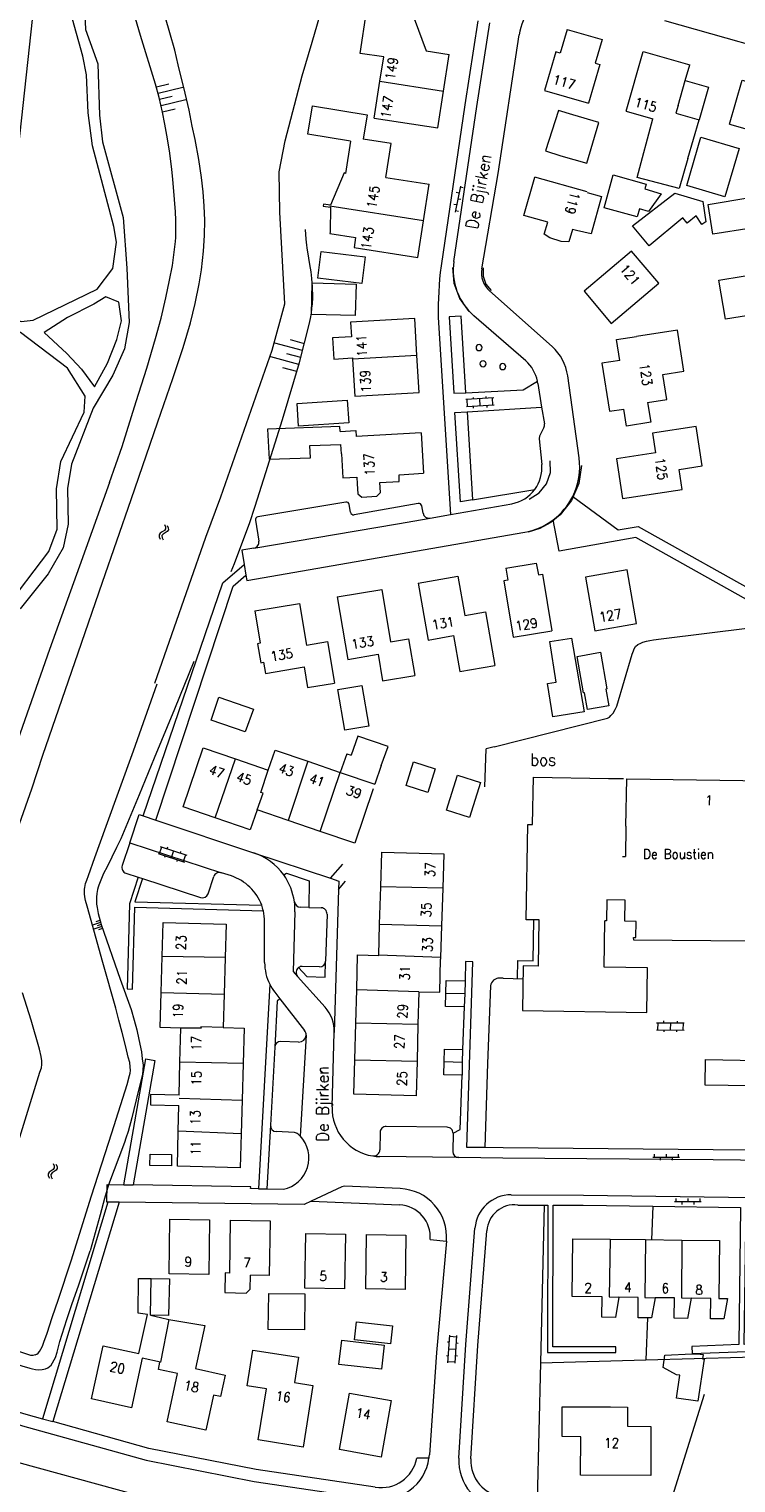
# Model space of a CAD drawing. Header units: metres. Extents: x 189705 to 199106, y 581686 to 588448.
# Tile 475 of 555: x 197779 to 197896, y 585615 to 585856. Entities that reach past the tile are written whole.
import ezdxf

# ---------------------------------------------------------------- set-up
doc = ezdxf.new("R2010")
doc.units = ezdxf.units.M
doc.layers.add('B-WA-OG-GBKN-G', color=7, linetype='Continuous', lineweight=18)
doc.styles.add('Style-STANDARD', font='STANDARD.shx')

msp = doc.modelspace()

# ---------------------------------------------------------------- linework, layer by layer
at = {"layer": 'B-WA-OG-GBKN-G'}
for p, q in [((197799.655, 585846.424), (197801.718, 585846.923)), ((197799.904, 585845.393), (197804.03, 585846.39)), ((197800.153, 585844.361), (197802.216, 585844.859)), ((197800.402, 585843.329), (197804.529, 585844.326)), ((197800.651, 585842.298), (197802.715, 585842.796)), ((197850.001, 585829.98), (197849.139, 585825.665)), ((197849.766, 585828.803), (197849.275, 585828.901)), ((197850.06, 585827.725), (197849.57, 585827.823)), ((197850.452, 585829.686), (197849.962, 585829.784)), ((197849.374, 585826.842), (197848.884, 585826.94)), ((197849.668, 585825.763), (197849.178, 585825.861)), ((197823.858, 585802.693), (197819.239, 585803.96)), ((197824.175, 585803.847), (197821.865, 585804.481)), ((197823.224, 585800.383), (197818.606, 585801.65)), ((197823.541, 585801.538), (197821.232, 585802.172)), ((197822.907, 585799.229), (197820.598, 585799.862)), ((197855.505, 585794.858), (197850.913, 585794.578)), ((197851.186, 585793.392), (197851.113, 585794.59)), ((197852.161, 585794.654), (197852.143, 585794.954)), ((197853.282, 585793.52), (197853.209, 585794.718)), ((197854.255, 585794.782), (197854.237, 585795.082)), ((197855.378, 585793.648), (197855.305, 585794.846)), ((197855.578, 585793.661), (197850.986, 585793.38)), ((197852.153, 585793.151), (197852.134, 585793.45)), ((197854.446, 585793.291), (197854.428, 585793.59)), ((197800.262, 585772.435), (197800.069, 585772.168)), ((197800.605, 585772.656), (197800.262, 585772.435)), ((197800.949, 585772.888), (197800.605, 585772.656)), ((197801.081, 585772.515), (197800.74, 585772.291)), ((197801.137, 585773.154), (197800.949, 585772.888)), ((197800.959, 585773.855), (197801.123, 585773.482)), ((197801.422, 585772.738), (197801.081, 585772.515)), ((197801.123, 585773.482), (197801.137, 585773.154)), ((197801.618, 585773.014), (197801.422, 585772.738)), ((197801.435, 585773.712), (197801.601, 585773.34)), ((197801.601, 585773.34), (197801.618, 585773.014)), ((197800.069, 585772.168), (197800.084, 585771.831)), ((197800.084, 585771.831), (197800.25, 585771.457)), ((197800.74, 585772.291), (197800.547, 585772.025)), ((197800.547, 585772.025), (197800.56, 585771.689)), ((197800.56, 585771.689), (197800.726, 585771.315)), ((197800.468, 585720.409), (197800.093, 585719.269)), ((197800.278, 585720.472), (197804.648, 585719.036)), ((197801.466, 585720.397), (197801.372, 585720.112)), ((197802.463, 585719.754), (197802.088, 585718.614)), ((197803.649, 585719.68), (197803.555, 585719.395)), ((197799.903, 585719.332), (197804.274, 585717.896)), ((197801.093, 585718.941), (197800.999, 585718.656)), ((197803.086, 585718.286), (197802.992, 585718.001)), ((197804.458, 585719.099), (197804.084, 585717.959)), ((197790.389, 585707.904), (197789.047, 585707.472)), ((197790.281, 585708.239), (197789.61, 585708.023)), ((197790.497, 585707.568), (197789.826, 585707.352)), ((197790.605, 585707.232), (197789.263, 585706.801)), ((197790.713, 585706.897), (197790.042, 585706.681)), ((197882.472, 585691.288), (197887.071, 585691.238)), ((197882.672, 585691.286), (197882.659, 585690.086)), ((197883.627, 585691.576), (197883.624, 585691.276)), ((197884.772, 585691.263), (197884.758, 585690.063)), ((197885.925, 585691.55), (197885.922, 585691.25)), ((197886.871, 585691.24), (197886.858, 585690.04)), ((197882.459, 585690.088), (197887.058, 585690.038)), ((197883.71, 585690.075), (197883.707, 585689.775)), ((197885.808, 585690.052), (197885.805, 585689.752)), ((197881.873, 585669.001), (197886.273, 585669.001)), ((197882.073, 585669.501), (197882.073, 585669.001)), ((197883.073, 585669.001), (197883.073, 585668.501)), ((197884.073, 585669.501), (197884.073, 585669.001)), ((197885.073, 585669.001), (197885.073, 585668.501)), ((197886.073, 585669.501), (197886.073, 585669.001)), ((197781.867, 585666.495), (197781.685, 585666.22)), ((197782.201, 585666.73), (197781.867, 585666.495)), ((197782.35, 585666.371), (197782.168, 585666.097)), ((197782.535, 585666.975), (197782.201, 585666.73)), ((197782.682, 585666.609), (197782.35, 585666.371)), ((197782.506, 585667.942), (197782.685, 585667.576)), ((197782.713, 585667.249), (197782.535, 585666.975)), ((197783.014, 585666.845), (197782.682, 585666.609)), ((197782.685, 585667.576), (197782.713, 585667.249)), ((197782.987, 585667.819), (197783.169, 585667.454)), ((197783.199, 585667.128), (197783.014, 585666.845)), ((197783.169, 585667.454), (197783.199, 585667.128)), ((197781.685, 585666.22), (197781.714, 585665.884)), ((197781.714, 585665.884), (197781.895, 585665.518)), ((197782.168, 585666.097), (197782.196, 585665.761)), ((197782.196, 585665.761), (197782.377, 585665.395)), ((197885.479, 585661.661), (197889.879, 585661.661)), ((197885.679, 585662.161), (197885.679, 585661.661)), ((197886.679, 585661.661), (197886.679, 585661.161)), ((197887.679, 585662.161), (197887.679, 585661.661)), ((197888.679, 585661.661), (197888.679, 585661.161)), ((197889.679, 585662.161), (197889.679, 585661.661)), ((197847.851, 585638.383), (197848.151, 585638.364)), ((197847.934, 585634.921), (197848.223, 585639.512)), ((197848.211, 585639.312), (197849.408, 585639.237)), ((197849.131, 585634.846), (197849.421, 585639.436)), ((197849.342, 585638.189), (197849.642, 585638.17)), ((197847.707, 585636.09), (197848.006, 585636.071)), ((197847.946, 585635.121), (197849.144, 585635.045)), ((197848.078, 585637.217), (197849.276, 585637.141)), ((197849.21, 585636.095), (197849.509, 585636.076))]:
    msp.add_line(p, q, dxfattribs=at)
at = {"layer": 'B-WA-OG-GBKN-G', "flags": 128}
for points in [[(197769.039, 585809.929), (197777.249, 585807.534), (197779.234, 585807.725), (197789.808, 585812.895), (197792.431, 585816.29), (197793.005, 585820.691), (197792.561, 585823.294), (197789.028, 585836.625), (197788.308, 585842.13), (197788.034, 585848.433), (197787.439, 585851.536), (197785.709, 585857.635), (197786.056, 585861.747), (197788.462, 585867.044), (197789.785, 585874.215), (197789.118, 585885.786), (197790.687, 585894.33)], [(197782.725, 585891.727), (197776.472, 585833.664)], [(197799.38, 585747.55), (197807.81, 585771.76), (197810.32, 585778.45), (197818.81, 585802.78), (197820.9, 585810.48), (197820.1, 585825.65), (197819.96, 585832.34), (197820.96, 585837.5), (197823.76, 585848.25), (197825.45, 585853.81), (197827.7, 585861.7), (197831.46, 585876.16), (197823.79, 585879.74)], [(197787.712, 585859.776), (197787.875, 585855.92), (197789.937, 585850.244), (197790.188, 585841.735), (197790.711, 585837.309), (197794.099, 585824.746), (197794.758, 585816.34), (197795.135, 585807.337), (197794.321, 585802.982), (197792.433, 585798.634), (197789.155, 585793.131), (197785.542, 585783.873), (197784.91, 585779.86), (197785.039, 585773.947), (197784.194, 585769.999), (197781.678, 585765.686), (197777.087, 585759.885)], [(197791.85, 585780.823), (197793.956, 585786.819), (197796.291, 585794.289), (197798.042, 585799.803), (197799.463, 585804.681), (197800.401, 585808.061), (197801.188, 585811.44), (197801.797, 585814.387), (197802.278, 585816.826), (197802.811, 585820.79), (197802.836, 585821.425), (197802.835, 585824.347), (197802.783, 585825.719), (197802.63, 585827.777), (197802.375, 585831.131), (197802.197, 585832.706), (197801.866, 585835.425), (197801.484, 585837.813), (197801.026, 585840.226), (197800.619, 585842.234), (197800.084, 585844.673), (197799.499, 585846.858), (197797.007, 585854.937), (197795.913, 585858.697)], [(197806.725, 585813.753), (197807.105, 585816.09), (197807.434, 585819.19), (197807.586, 585821.756), (197807.661, 585824.322), (197807.559, 585826.66), (197807.38, 585828.997), (197807.075, 585831.411), (197806.642, 585834.358), (197806.056, 585837.686), (197805.573, 585839.922), (197805.039, 585842.564), (197804.377, 585845.385), (197803.258, 585850.059), (197802.673, 585852.524), (197801.859, 585855.395), (197801.147, 585857.885)], [(197837.282, 585851.418), (197833.365, 585851.974), (197834.444, 585858.929), (197842.307, 585857.781), (197844.328, 585852.377)], [(197852.888, 585857.35), (197850.737, 585843.444), (197846.781, 585816.736)], [(197848.912, 585817.476), (197852.715, 585843.145), (197854.864, 585857.044)], [(197883.82, 585857.442), (197908.84, 585850.356)], [(197853.533, 585816.258), (197856.226, 585832.042), (197859.734, 585855.067)], [(197867.654, 585855.924), (197866.532, 585852.005), (197865.783, 585852.219), (197863.947, 585845.803), (197871.218, 585843.722)], [(197867.654, 585855.924), (197873.453, 585854.253), (197872.336, 585850.344), (197873.075, 585850.138), (197871.218, 585843.722)], [(197844.328, 585852.377), (197848.133, 585851.788)], [(197877.464, 585842.377), (197880.289, 585852.276), (197887.986, 585850.068)], [(197836.652, 585847.346), (197837.282, 585851.418)], [(197847.191, 585845.69), (197848.133, 585851.788)], [(197887.242, 585847.483), (197887.986, 585850.068)], [(197835.709, 585841.258), (197836.652, 585847.346)], [(197836.652, 585847.346), (197847.191, 585845.69)], [(197886.051, 585843.347), (197887.242, 585847.483)], [(197887.242, 585847.483), (197891.095, 585846.374), (197889.52, 585840.948)], [(197894.578, 585840.257), (197896.672, 585847.554), (197906.755, 585844.674)], [(197835.709, 585841.258), (197846.253, 585839.618), (197847.191, 585845.69)], [(197831.764, 585837.397), (197824.692, 585838.558), (197825.465, 585843.268), (197834.528, 585841.781), (197833.871, 585837.775)], [(197868.591, 585841.763), (197866.215, 585842.51), (197864.113, 585835.835), (197866.617, 585835.016)], [(197877.464, 585842.377), (197881.878, 585841.106)], [(197886.051, 585843.347), (197885.679, 585842.054), (197889.52, 585840.948)], [(197894.578, 585840.257), (197904.673, 585837.377), (197906.755, 585844.674)], [(197872.91, 585840.5), (197868.591, 585841.763)], [(197870.946, 585833.75), (197872.91, 585840.5)], [(197887.68, 585834.559), (197886.242, 585829.583), (197879.286, 585831.415), (197881.878, 585841.106)], [(197887.68, 585834.559), (197889.52, 585840.948)], [(197837.663, 585831.411), (197838.537, 585837.052), (197833.871, 585837.775)], [(197893.776, 585828.213), (197887.494, 585830.079), (197889.799, 585838.107), (197896.153, 585836.218), (197893.776, 585828.213)], [(197831.764, 585837.397), (197830.94, 585832.076), (197830.75, 585832.156), (197828.453, 585826.794), (197827.316, 585826.97), (197827.269, 585826.664), (197828.455, 585826.48), (197828.428, 585822.386), (197828.386, 585822.109), (197832.635, 585821.452), (197832.375, 585819.772)], [(197866.617, 585835.016), (197870.946, 585833.75)], [(197837.663, 585831.411), (197844.832, 585830.301)], [(197843.875, 585824.204), (197844.832, 585830.301)], [(197864.476, 585823.966), (197860.509, 585825.098), (197862.323, 585831.479)], [(197871.017, 585828.996), (197862.323, 585831.479)], [(197879.637, 585826.209), (197879.266, 585824.862), (197873.809, 585826.366), (197875.324, 585831.864), (197880.763, 585830.294), (197880.553, 585829.532)], [(197870.99, 585828.9), (197873.385, 585828.22), (197871.629, 585822.033), (197869.196, 585822.62)], [(197881.28, 585820.056), (197878.497, 585823.387), (197885.517, 585828.807), (197890.149, 585827.428), (197890.644, 585824.063), (197889.973, 585823.626), (197889.032, 585825.068), (197887.544, 585823.825), (197886.823, 585824.687), (197881.28, 585820.056)], [(197880.553, 585829.532), (197883.246, 585828.697), (197881.163, 585825.745), (197879.637, 585826.209)], [(197901.556, 585821.555), (197898.483, 585821.048), (197898.158, 585823.023), (197891.826, 585821.979), (197891.007, 585826.947), (197897.931, 585828.089), (197898.443, 585824.984), (197899.852, 585825.217), (197899.794, 585825.579), (197900.85, 585825.715)], [(197843.875, 585824.204), (197828.38, 585826.625)], [(197832.375, 585819.772), (197842.923, 585818.134), (197843.875, 585824.204)], [(197868.581, 585822.795), (197867.955, 585820.755), (197866.705, 585820.798), (197864.778, 585821.412), (197863.875, 585822.007), (197864.476, 585823.966)], [(197812.02, 585766.073), (197812.583, 585767.436), (197814.106, 585771.552), (197815.045, 585774.042), (197815.984, 585776.913), (197817.786, 585782.477), (197820.501, 585791.269), (197823.343, 585800.746), (197824.916, 585807.047), (197825.144, 585808.013), (197825.297, 585808.928), (197825.398, 585809.715), (197825.474, 585810.376), (197825.524, 585811.545), (197825.473, 585813.247), (197825.396, 585814.644), (197825.269, 585815.737), (197825.065, 585816.956), (197824.862, 585818.023), (197824.607, 585819.726), (197824.531, 585820.183), (197824.429, 585821.199), (197824.352, 585822.8)], [(197869.196, 585822.62), (197868.581, 585822.795)], [(197833.664, 585813.808), (197826.398, 585814.708), (197826.948, 585819.156), (197834.214, 585818.256), (197833.664, 585813.808)], [(197882.861, 585813.859), (197878.357, 585819.207), (197870.488, 585812.579)], [(197851.438, 585809.188), (197849.885, 585811.339), (197848.962, 585813.825), (197848.734, 585816.468)], [(197853.74, 585816.44), (197853.751, 585815.052), (197854.207, 585813.742), (197855.061, 585812.648)], [(197774.597, 585717.505), (197778.987, 585730.057), (197780.84, 585735.621), (197786.677, 585752.62), (197790.687, 585764.308), (197795.432, 585778.028), (197799.848, 585790.885), (197802.361, 585798.101), (197804.087, 585803.208), (197805.254, 585807.324), (197806.04, 585810.5), (197806.725, 585813.753)], [(197832.56, 585808.509), (197825.297, 585808.707), (197825.439, 585813.918), (197832.702, 585813.72), (197832.56, 585808.509)], [(197870.488, 585812.579), (197874.989, 585807.221), (197882.861, 585813.859)], [(197903.585, 585809.43), (197901.191, 585809.099), (197893.881, 585807.901), (197892.824, 585814.351), (197900.841, 585815.716), (197901.326, 585812.757), (197902.995, 585813.031)], [(197793.386, 585810.716), (197791.261, 585811.64), (197789.259, 585810.377), (197784.906, 585808.179), (197781.052, 585805.701), (197784.816, 585802.237), (197787.212, 585799.642), (197789.39, 585796.713), (197791.514, 585800.612), (197793.086, 585804.546), (197793.871, 585807.646), (197793.386, 585810.716)], [(197865.166, 585803.386), (197854.817, 585812.597)], [(197759.671, 585723.839), (197763.085, 585727.092), (197766.699, 585730.963), (197769.415, 585737.281), (197769.599, 585742.164), (197770.401, 585748.345), (197772.117, 585753.294), (197774.384, 585759.588), (197781.835, 585769.402), (197783.215, 585773.123), (197783.086, 585779.779), (197783.781, 585784.334), (197787.681, 585792.507), (197787.842, 585795.141), (197784.881, 585799.809), (197777.107, 585805.71), (197771.816, 585807.727), (197768.334, 585809.063)], [(197842.444, 585808.048), (197831.78, 585807.426), (197831.923, 585804.98)], [(197842.793, 585801.913), (197842.444, 585808.048)], [(197846.309, 585808.175), (197848.326, 585775.52)], [(197850.903, 585795.722), (197850.119, 585808.41), (197848.106, 585808.286), (197848.888, 585795.622), (197850.903, 585795.722)], [(197860.81, 585800.995), (197852.233, 585808.474)], [(197831.923, 585804.98), (197828.818, 585804.799), (197829.022, 585801.295), (197832.127, 585801.476)], [(197876.384, 585801.078), (197875.848, 585804.549), (197879.135, 585805.057)], [(197881.009, 585794.108), (197884.163, 585794.595), (197883.524, 585798.729), (197886.995, 585799.265), (197885.938, 585806.108), (197879.135, 585805.057)], [(197832.127, 585801.476), (197832.139, 585801.278)], [(197842.793, 585801.913), (197832.139, 585801.278)], [(197832.498, 585795.123), (197843.144, 585795.748), (197842.793, 585801.913)], [(197832.139, 585801.278), (197832.498, 585795.123)], [(197876.384, 585801.078), (197873.421, 585800.621)], [(197873.421, 585800.621), (197874.672, 585792.641), (197877.059, 585793.002)], [(197850.903, 585795.722), (197860.396, 585796.192), (197862.753, 585797.635)], [(197862.819, 585797.226), (197863.447, 585793.324)], [(197869.65, 585784.948), (197867.772, 585798.508)], [(197823.19, 585790.187), (197822.943, 585793.934), (197831.235, 585794.48), (197831.482, 585790.733), (197823.19, 585790.187)], [(197881.009, 585794.108), (197881.516, 585790.811), (197877.491, 585790.191), (197877.059, 585793.002)], [(197852.001, 585777.949), (197850, 585777.611), (197849.084, 585792.437), (197851.098, 585792.561)], [(197851.098, 585792.561), (197863.447, 585793.324)], [(197851.098, 585792.561), (197852.001, 585777.949)], [(197863.447, 585793.324), (197863.895, 585790.538)], [(197830.067, 585789.283), (197830.011, 585790.11), (197818.056, 585789.666), (197818.287, 585784.708), (197825.151, 585784.94), (197825.055, 585786.966), (197830.189, 585787.155)], [(197830.067, 585789.283), (197832.672, 585789.433), (197832.729, 585788.449)], [(197863.805, 585789.938), (197863.157, 585788.621)], [(197886.716, 585779.66), (197886.209, 585783.017), (197890.032, 585783.594), (197889.046, 585790.121), (197881.817, 585789.029), (197882.311, 585785.756), (197875.835, 585784.778)], [(197830.279, 585785.592), (197830.189, 585787.155)], [(197843.487, 585789.045), (197832.729, 585788.449)], [(197843.487, 585789.045), (197843.9, 585782.37)], [(197863.059, 585788.087), (197863.459, 585783.794)], [(197830.279, 585785.592), (197830.509, 585781.596), (197832.817, 585781.729), (197832.88, 585780.63)], [(197875.835, 585784.778), (197876.831, 585778.165), (197886.716, 585779.66)], [(197836.633, 585780.838), (197839.852, 585781.016), (197839.82, 585782.13), (197843.9, 585782.37)], [(197861.386, 585778.089), (197863.048, 585779.103), (197864.264, 585780.623), (197864.889, 585782.468), (197864.846, 585784.414)], [(197870.032, 585783.68), (197869.593, 585780.671), (197868.393, 585777.877), (197866.513, 585775.487)], [(197791.85, 585780.823), (197786.901, 585766.975), (197781.901, 585753.178), (197777.079, 585739.28), (197772.181, 585725.025)], [(197832.88, 585780.63), (197832.974, 585778.984), (197833.638, 585778.401), (197836.144, 585778.545), (197836.727, 585779.2), (197836.633, 585780.838)], [(197852.001, 585777.949), (197862.328, 585779.695)], [(197830.999, 585777.596), (197816.442, 585775.146)], [(197843.009, 585777.371), (197832.372, 585775.486)], [(197848.326, 585775.52), (197858.485, 585777.321)], [(197868.601, 585778.537), (197876.104, 585772.988), (197879.457, 585773.545), (197901.374, 585761.288), (197927.585, 585766.134)], [(197815.793, 585769.967), (197839.547, 585773.964), (197844.966, 585774.925)], [(197831.792, 585775.895), (197831.575, 585777.186)], [(197843.806, 585775.735), (197843.588, 585776.966)], [(197844.966, 585774.925), (197848.326, 585775.52)], [(197866.513, 585775.487), (197864.944, 585774.184), (197863.152, 585773.209), (197861.205, 585772.6)], [(197814.458, 585765.456), (197814.604, 585764.585), (197860.641, 585772.602)], [(197816.032, 585774.57), (197816.613, 585771.119)], [(197926.848, 585760.341), (197926.217, 585764.045), (197901.041, 585759.386), (197879.043, 585771.695), (197866.328, 585769.479), (197865.344, 585774.631)], [(197815.793, 585769.967), (197813.756, 585769.624), (197814.16, 585767.223)], [(197797.442, 585725.56), (197810.622, 585764.196), (197814.16, 585767.223)], [(197799.538, 585724.863), (197812.365, 585763.665), (197814.458, 585765.456)], [(197814.16, 585767.223), (197814.458, 585765.456)], [(197842.995, 585764.131), (197849.573, 585765.299), (197850.703, 585758.8), (197854.152, 585759.387), (197855.682, 585750.527)], [(197857.536, 585766.629), (197857.866, 585764.657), (197857.176, 585764.541), (197858.742, 585755.173), (197865.152, 585756.245)], [(197857.536, 585766.629), (197862.563, 585767.489), (197862.902, 585765.516), (197863.588, 585765.613), (197865.152, 585756.245)], [(197877.634, 585766.342), (197870.717, 585765.119), (197872.266, 585756.23)], [(197872.266, 585756.23), (197879.186, 585757.435), (197877.634, 585766.342)], [(197829.573, 585761.859), (197836.956, 585763.121), (197838.427, 585754.448), (197841.381, 585754.936), (197842.426, 585748.838)], [(197842.995, 585764.131), (197844.645, 585754.717), (197848.836, 585755.451), (197849.878, 585749.509), (197855.682, 585750.527)], [(197815.94, 585759.559), (197823.332, 585760.803), (197824.497, 585753.893), (197827.949, 585754.476), (197829.109, 585747.578)], [(197829.573, 585761.859), (197831.325, 585751.52), (197836.352, 585752.371), (197837.104, 585747.936), (197842.426, 585748.838)], [(197855.602, 585737.003), (197874.348, 585741.782), (197874.678, 585741.96), (197874.932, 585742.214), (197875.287, 585742.62), (197875.643, 585743.179), (197875.897, 585743.764), (197878.46, 585752.377), (197878.688, 585752.936), (197878.789, 585753.267), (197879.018, 585753.622), (197879.399, 585753.978), (197879.856, 585754.207), (197880.237, 585754.359), (197880.821, 585754.512), (197881.38, 585754.639), (197881.99, 585754.741), (197883.26, 585754.893), (197926.848, 585760.341)], [(197815.94, 585759.559), (197816.848, 585754.186), (197816.404, 585754.111), (197816.938, 585750.956), (197817.381, 585751.031), (197817.691, 585749.197), (197824.089, 585750.279), (197824.673, 585746.828), (197829.109, 585747.578)], [(197865.304, 585741.997), (197864.425, 585747.503), (197865.872, 585747.734), (197864.795, 585754.482), (197868.391, 585755.056), (197870.497, 585742.825), (197865.304, 585741.997)], [(197805.829, 585751.165), (197802.608, 585743.246), (197799.257, 585735.141), (197796.77, 585729.068), (197795.12, 585725.079), (197793.724, 585721.776), (197793.039, 585720.302), (197791.465, 585717.126), (197790.881, 585716.034), (197790.652, 585715.449), (197790.299, 585714.645), (197790.094, 585714.077), (197789.992, 585713.772), (197789.865, 585713.366), (197789.739, 585712.73), (197789.713, 585712.095), (197789.714, 585711.663), (197789.714, 585710.952), (197789.816, 585710.393), (197789.968, 585709.402), (197790.502, 585707.547), (197793.656, 585698.477), (197795.435, 585693.472), (197795.97, 585691.694), (197796.377, 585690.093), (197796.733, 585688.493), (197797.14, 585686.435), (197797.293, 585685.291), (197797.445, 585684.224), (197797.395, 585683.487), (197797.319, 585682.674), (197796.609, 585679.854), (197795.543, 585675.535), (197794.96, 585673.223), (197794.579, 585672.155), (197794.325, 585671.419), (197791.686, 585664.406), (197791.026, 585662.119), (197790.29, 585659.451), (197788.641, 585653.48)], [(197870.569, 585745.983), (197870.382, 585745.951), (197869.323, 585752.01), (197873.191, 585752.685), (197874.249, 585746.626), (197874.085, 585746.597), (197874.567, 585743.836), (197871.051, 585743.222), (197870.569, 585745.983)], [(197779.527, 585636.202), (197779.806, 585636.354), (197780.035, 585636.507), (197780.241, 585636.787), (197780.477, 585637.163), (197780.771, 585637.65), (197780.999, 585638.311), (197781.532, 585639.81), (197782.37, 585642.427), (197783.41, 585645.451), (197785.517, 585651.828), (197788.892, 585662.576), (197792.242, 585673.019), (197794.779, 585681.023), (197795.185, 585682.547), (197795.261, 585682.928), (197795.337, 585683.386), (197795.261, 585683.995), (197795.241, 585684.714), (197794.981, 585685.571), (197794.574, 585687.298), (197793.963, 585689.686), (197793.429, 585691.694), (197792.895, 585693.675), (197790.733, 585701.272), (197788.139, 585710.596), (197787.885, 585711.536), (197787.762, 585712.165), (197787.732, 585712.629), (197787.706, 585713.035), (197787.712, 585713.219), (197787.733, 585713.439), (197787.757, 585713.696), (197787.828, 585714.018), (197787.909, 585714.382), (197788.112, 585714.941), (197788.391, 585715.703), (197789.457, 585718.676), (197791.335, 585723.885), (197795.828, 585736.36), (197799.736, 585747.438)], [(197833.651, 585747.202), (197834.819, 585740.462), (197830.841, 585739.773), (197829.673, 585746.513), (197833.651, 585747.202)], [(197814.36, 585739.48), (197808.684, 585741.45), (197810, 585745.24)], [(197810, 585745.24), (197815.69, 585743.27), (197814.36, 585739.48)], [(197836.86, 585733.9), (197837.997, 585737.086), (197833.003, 585738.784), (197831.889, 585735.615)], [(197809.388, 585725.238), (197804.08, 585727.05), (197807.36, 585736.86), (197812.76, 585735.015)], [(197818.16, 585733.17), (197819.3, 585736.47), (197824.698, 585734.627)], [(197854.029, 585730.371), (197854.273, 585736.664)], [(197855.602, 585737.003), (197854.273, 585736.664)], [(197809.388, 585725.238), (197812.76, 585735.015)], [(197812.76, 585735.015), (197818.16, 585733.17)], [(197824.698, 585734.627), (197821.472, 585724.8)], [(197824.698, 585734.627), (197830.096, 585732.784)], [(197831.15, 585735.87), (197830.096, 585732.784)], [(197831.15, 585735.87), (197831.889, 585735.615)], [(197836.86, 585733.9), (197835.797, 585730.838)], [(197844.577, 585729.453), (197840.979, 585730.581), (197842.21, 585734.508), (197845.808, 585733.379), (197844.577, 585729.453)], [(197877.423, 585723.886), (197877.542, 585731.733), (197900.651, 585731.356), (197900.716, 585735.324), (197908.732, 585735.193), (197908.601, 585727.167), (197910.75, 585727.132), (197910.694, 585723.373)], [(197816.337, 585726.554), (197817.326, 585729.313), (197816.909, 585729.463), (197818.147, 585733.175)], [(197826.751, 585722.997), (197830.096, 585732.784)], [(197830.096, 585732.784), (197835.797, 585730.838)], [(197851.48, 585725.31), (197847.661, 585726.515), (197849.49, 585732.31)], [(197849.49, 585732.31), (197853.33, 585731.12), (197851.48, 585725.31)], [(197861.952, 585724.12), (197862.08, 585731.985), (197874.544, 585731.782)], [(197874.544, 585731.782), (197877.032, 585731.741)], [(197835.548, 585730.074), (197832.51, 585721.03), (197826.751, 585722.997)], [(197795.216, 585721.125), (197796.768, 585725.785), (197797.442, 585725.56)], [(197797.442, 585725.56), (197799.538, 585724.863)], [(197799.538, 585724.863), (197815.74, 585719.467)], [(197816.32, 585726.56), (197815.18, 585723.26), (197809.388, 585725.238)], [(197821.472, 585724.8), (197816.32, 585726.56)], [(197826.751, 585722.997), (197821.472, 585724.8)], [(197862.949, 585700.646), (197863.065, 585708.316), (197860.904, 585708.348), (197861.142, 585724.132), (197861.952, 585724.12)], [(197877.423, 585723.886), (197877.346, 585718.819)], [(197795.216, 585721.125), (197793.954, 585717.334)], [(197795.216, 585721.125), (197810.391, 585716.15)], [(197815.74, 585719.467), (197828.484, 585715.223)], [(197836.786, 585713.826), (197836.95, 585719.53), (197847.24, 585719.26), (197847.068, 585713.594)], [(197828.484, 585715.223), (197830.51, 585717.56)], [(197876.836, 585718.826), (197877.346, 585718.819)], [(197794.591, 585716.068), (197796.595, 585715.411)], [(197796.595, 585715.411), (197795.153, 585711.011), (197794.772, 585696.875), (197795.672, 585696.85), (197796.037, 585710.417), (197817.346, 585709.843)], [(197797.311, 585715.176), (197796.046, 585711.317), (197817.073, 585710.751)], [(197796.595, 585715.411), (197797.311, 585715.176)], [(197797.311, 585715.176), (197806.933, 585712.022)], [(197808.195, 585712.66), (197809.13, 585715.511)], [(197812.052, 585715.605), (197810.391, 585716.15)], [(197820.723, 585715.785), (197821.21, 585716.06), (197824.93, 585714.79), (197824.878, 585710.393)], [(197828.484, 585715.223), (197829.859, 585714.765), (197829.817, 585713.36)], [(197829.817, 585713.36), (197830.95, 585714.74)], [(197829.817, 585713.36), (197829.105, 585689.67)], [(197836.608, 585707.605), (197836.786, 585713.826)], [(197847.068, 585713.594), (197836.786, 585713.826)], [(197847.068, 585713.594), (197846.878, 585707.341)], [(197824.878, 585710.393), (197823.453, 585710.436)], [(197824.878, 585710.393), (197826.925, 585710.331)], [(197879.128, 585708.074), (197877.218, 585708.103), (197877.271, 585711.623), (197874.26, 585711.669), (197874.207, 585708.148), (197873.913, 585708.152)], [(197800.598, 585702.275), (197800.75, 585707.92), (197811.17, 585707.6), (197811.013, 585702.109)], [(197817.56, 585701.246), (197817.56, 585708.003)], [(197822.576, 585709.679), (197822.278, 585699.787), (197823.02, 585698.957)], [(197827.894, 585709.302), (197827.66, 585701.507)], [(197836.46, 585702.44), (197836.608, 585707.605)], [(197836.608, 585707.605), (197846.878, 585707.341)], [(197846.878, 585707.341), (197846.719, 585702.108)], [(197859.467, 585698.599), (197859.512, 585701.598), (197862.063, 585701.56), (197862.165, 585708.33)], [(197862.949, 585700.646), (197860.398, 585700.685), (197860.287, 585693.286), (197880.884, 585692.975), (197880.996, 585700.374), (197873.797, 585700.483), (197873.913, 585708.152)], [(197897.517, 585707.797), (197897.493, 585705.183), (197897.834, 585705.191), (197897.826, 585704.818), (197878.716, 585704.993), (197878.693, 585705.398), (197879.066, 585705.421), (197879.128, 585708.074)], [(197832.811, 585696.714), (197832.97, 585702.54), (197836.46, 585702.44)], [(197800.436, 585696.272), (197800.598, 585702.275)], [(197811.013, 585702.109), (197800.598, 585702.275)], [(197811.013, 585702.109), (197810.838, 585695.997)], [(197823.178, 585700.432), (197824.525, 585698.923), (197827.579, 585698.831), (197827.66, 585701.507)], [(197826.63, 585700.537), (197823.796, 585700.623)], [(197846.719, 585702.108), (197836.461, 585702.46)], [(197843.101, 585696.384), (197846.568, 585696.36), (197846.71, 585701.82)], [(197846.719, 585702.108), (197846.71, 585701.82)], [(197854.064, 585670.584), (197851.083, 585670.621), (197852.06, 585701.384), (197850.86, 585701.422), (197850.758, 585698.201)], [(197818.402, 585697.674), (197816.543, 585663.752)], [(197823.02, 585698.957), (197827.583, 585693.847)], [(197847.588, 585696.132), (197847.647, 585698.286), (197850.758, 585698.201)], [(197850.758, 585698.201), (197850.699, 585696.047)], [(197857.062, 585698.663), (197856.199, 585698.663), (197856.021, 585698.612), (197855.818, 585698.511), (197855.691, 585698.46), (197855.488, 585698.333), (197855.31, 585698.104), (197855.157, 585697.901), (197855.031, 585697.698), (197854.954, 585697.393), (197854.476, 585684.536), (197854.064, 585670.584)], [(197857.062, 585698.663), (197860.367, 585698.574)], [(197776.771, 585671.569), (197780.324, 585683.104), (197780.578, 585683.816), (197780.628, 585684.349), (197780.628, 585684.603), (197780.628, 585684.781), (197780.654, 585684.984), (197780.526, 585685.67), (197780.272, 585686.915), (197778.898, 585691.717), (197777.474, 585696.24)], [(197803.67, 585690.36), (197800.28, 585690.48), (197800.436, 585696.272)], [(197800.436, 585696.272), (197810.838, 585695.997)], [(197810.838, 585695.997), (197810.68, 585690.47)], [(197820.088, 585695.253), (197819.65, 585694.87), (197819.231, 585687.22)], [(197819.25, 585696.328), (197820.088, 585695.253)], [(197820.088, 585695.253), (197824.17, 585690.013)], [(197832.661, 585691.207), (197832.811, 585696.714)], [(197843.101, 585696.384), (197832.811, 585696.714)], [(197843.101, 585696.384), (197842.966, 585690.978)], [(197850.641, 585693.894), (197847.53, 585693.978), (197847.588, 585696.132)], [(197850.699, 585696.047), (197847.588, 585696.132)], [(197850.699, 585696.047), (197850.641, 585693.894)], [(197850.641, 585693.894), (197850.357, 585686.852)], [(197810.681, 585690.498), (197806.989, 585690.585), (197807.027, 585690.362), (197803.609, 585690.362)], [(197810.68, 585690.47), (197814.18, 585690.38), (197814.013, 585684.508)], [(197832.495, 585685.126), (197832.661, 585691.207)], [(197842.966, 585690.978), (197832.661, 585691.207)], [(197842.966, 585690.978), (197842.813, 585684.897)], [(197803.535, 585684.732), (197803.67, 585690.36)], [(197823.188, 585688.076), (197820.259, 585688.164)], [(197824.422, 585689.205), (197823.432, 585672.503)], [(197828.734, 585677.336), (197829.105, 585689.67)], [(197819.231, 585687.22), (197818.522, 585674.283)], [(197847.287, 585684.779), (197847.335, 585686.92), (197850.357, 585686.852)], [(197850.357, 585686.852), (197850.309, 585684.712)], [(197794.253, 585664.428), (197797.888, 585685.274), (197799.365, 585685.016), (197795.771, 585664.402)], [(197803.403, 585679.28), (197803.535, 585684.732)], [(197814.013, 585684.508), (197803.535, 585684.732)], [(197814.013, 585684.508), (197813.84, 585678.464)], [(197842.813, 585684.897), (197842.67, 585679.18), (197832.34, 585679.43), (197832.495, 585685.126)], [(197832.495, 585685.126), (197842.813, 585684.897)], [(197850.262, 585682.571), (197847.239, 585682.638), (197847.287, 585684.779)], [(197850.309, 585684.712), (197847.287, 585684.779)], [(197850.309, 585684.712), (197850.262, 585682.571)], [(197902.035, 585680.742), (197890.539, 585680.939), (197890.604, 585685.199), (197902.074, 585684.95), (197902.035, 585680.742)], [(197848.778, 585672.949), (197849.977, 585673.605), (197850.262, 585682.571)], [(197803.403, 585679.28), (197798.643, 585679.374), (197798.632, 585677.685), (197803.362, 585677.568)], [(197803.391, 585678.777), (197813.84, 585678.464)], [(197813.84, 585678.464), (197813.681, 585672.869)], [(197803.259, 585673.279), (197803.362, 585677.568)], [(197818.522, 585674.283), (197817.943, 585663.729)], [(197847.791, 585673.961), (197837.7, 585674.084)], [(197813.681, 585672.869), (197813.52, 585667.23), (197803.12, 585667.5), (197803.259, 585673.279)], [(197813.681, 585672.869), (197803.259, 585673.279)], [(197822.498, 585673.064), (197819.466, 585673.23)], [(197836.688, 585673.096), (197836.652, 585670.194)], [(197848.778, 585672.949), (197848.742, 585669.949)], [(197798.554, 585667.626), (197798.586, 585669.476), (197802.145, 585669.415), (197802.114, 585667.565), (197798.554, 585667.626)], [(197849.73, 585668.937), (197836.633, 585669.097)], [(197914.543, 585668.29), (197891.861, 585668.531), (197857.034, 585668.848), (197849.73, 585668.937)], [(197914.561, 585669.99), (197891.878, 585670.231), (197857.052, 585670.548), (197854.064, 585670.584)], [(197791.609, 585661.538), (197791.432, 585661.54), (197791.481, 585664.474), (197794.253, 585664.428)], [(197794.253, 585664.428), (197795.771, 585664.402)], [(197816.543, 585663.752), (197815.245, 585663.774), (197815.25, 585664.074), (197795.771, 585664.402)], [(197830.332, 585664.07), (197825.243, 585661.695)], [(197840.032, 585663.775), (197830.797, 585664.163)], [(197791.609, 585661.538), (197780.751, 585625.635)], [(197793.483, 585661.517), (197782.485, 585625.151)], [(197793.483, 585661.517), (197791.609, 585661.538)], [(197825.243, 585661.695), (197824.095, 585661.159), (197793.483, 585661.517)], [(197816.543, 585663.752), (197817.943, 585663.729)], [(197817.943, 585663.729), (197820.678, 585663.683)], [(197825.243, 585661.695), (197839.918, 585661.077)], [(197858.407, 585662.758), (197870.36, 585662.721), (197914.385, 585662.112)], [(197859.486, 585661.055), (197863.859, 585661.041)], [(197863.859, 585661.041), (197863.232, 585634.892)], [(197863.859, 585661.041), (197864.473, 585661.039), (197864.398, 585636.635), (197875.761, 585636.635), (197875.761, 585637.535), (197865.301, 585637.535), (197865.373, 585661.036), (197870.345, 585661.021), (197881.889, 585660.861)], [(197881.889, 585660.861), (197881.626, 585655.307)], [(197881.889, 585660.861), (197896.402, 585660.661), (197896.088, 585637.919), (197888.346, 585637.628), (197888.391, 585636.429), (197909.293, 585637.214), (197909.248, 585638.413), (197896.988, 585637.952), (197897.302, 585660.648), (197914.362, 585660.412)], [(197808.43, 585658.59), (197808.29, 585649.55), (197801.76, 585649.67), (197801.87, 585658.73), (197808.43, 585658.59)], [(197811.775, 585649.791), (197811.923, 585658.56), (197818.46, 585658.45), (197818.3, 585649.4), (197815.211, 585649.457)], [(197849.747, 585619.122), (197850.898, 585637.918), (197852.407, 585657.225)], [(197851.743, 585618.999), (197852.894, 585637.779), (197854.38, 585656.802)], [(197830.93, 585656.23), (197830.77, 585647.16), (197824.24, 585647.282), (197824.41, 585656.34), (197830.93, 585656.23)], [(197840.95, 585656.08), (197840.835, 585647.057), (197834.3, 585647.14), (197834.43, 585656.19), (197840.95, 585656.08)], [(197847.665, 585655.088), (197846.058, 585636.635), (197844.846, 585619.64)], [(197844.975, 585655.322), (197847.665, 585655.088)], [(197876.227, 585645.77), (197875.664, 585642.414), (197873.444, 585642.443), (197873.488, 585645.815), (197868.499, 585645.88), (197868.626, 585655.478), (197874.795, 585655.397)], [(197874.795, 585655.397), (197874.661, 585645.822), (197876.227, 585645.77)], [(197874.795, 585655.397), (197880.673, 585655.32)], [(197880.673, 585655.32), (197880.568, 585645.706), (197882.233, 585645.679)], [(197880.673, 585655.32), (197886.66, 585655.241)], [(197886.66, 585655.241), (197886.591, 585645.649), (197888.232, 585645.593)], [(197886.66, 585655.241), (197892.904, 585655.159), (197892.792, 585645.564), (197894.256, 585645.544), (197893.652, 585642.178), (197891.423, 585642.207), (197891.467, 585645.581), (197888.237, 585645.623)], [(197766.113, 585638.335), (197769.695, 585637.039), (197772.998, 585635.871), (197777.343, 585634.398), (197778.638, 585634.017), (197779.086, 585633.879), (197779.604, 585633.814), (197780.036, 585633.763), (197780.722, 585633.788), (197781.255, 585633.916), (197781.636, 585634.093), (197782.195, 585634.525), (197782.919, 585635.794), (197783.21, 585636.66), (197783.438, 585637.529), (197783.641, 585638.464), (197784.809, 585642.097), (197785.697, 585644.74), (197786.737, 585647.662), (197787.575, 585650.177), (197788.641, 585653.48)], [(197811.775, 585649.791), (197811.025, 585649.804), (197810.969, 585646.534), (197814.516, 585646.469), (197815.167, 585647.097), (197815.211, 585649.457)], [(197798.131, 585642.907), (197796.586, 585643.135), (197796.688, 585648.904), (197798.757, 585648.861)], [(197798.757, 585648.861), (197801.786, 585648.798), (197801.66, 585642.75), (197798.663, 585642.823)], [(197798.663, 585642.823), (197798.757, 585648.861)], [(197824.22, 585646.34), (197824.16, 585640.35), (197818.16, 585640.41), (197818.25, 585646.4), (197824.22, 585646.34)], [(197882.237, 585645.701), (197881.633, 585642.335), (197879.414, 585642.365), (197879.458, 585645.737), (197876.227, 585645.77)], [(197888.237, 585645.623), (197887.633, 585642.257), (197885.423, 585642.286), (197885.467, 585645.658), (197882.237, 585645.701)], [(197800.286, 585635.002), (197797.283, 585635.662), (197795.48, 585627.46), (197788.86, 585628.94), (197790.83, 585637.72), (197796.718, 585636.426), (197798.131, 585642.907)], [(197798.663, 585642.823), (197800.326, 585642.399), (197801.69, 585642.093)], [(197880.996, 585642.344), (197880.709, 585635.377)], [(197779.527, 585636.202), (197779.187, 585636.095), (197778.816, 585636.1), (197778.485, 585636.202), (197766.748, 585640.164)], [(197801.69, 585642.093), (197807.68, 585641.11), (197806.13, 585633.94), (197811, 585632.88), (197810.24, 585629.31), (197809.065, 585629.558), (197807.84, 585623.76), (197801.4, 585625.14), (197803.112, 585633.129), (197799.964, 585633.803), (197800.217, 585634.986)], [(197801.69, 585642.093), (197800.286, 585635.002)], [(197838.725, 585641.038), (197838.4, 585638.07), (197832.45, 585638.71), (197832.77, 585641.69), (197838.725, 585641.038)], [(197739.692, 585639.251), (197772.115, 585628.177), (197778.009, 585626.399), (197780.751, 585625.635)], [(197837.37, 585637.85), (197836.906, 585633.837), (197829.87, 585634.65), (197830.35, 585638.68), (197837.37, 585637.85)], [(197743.618, 585636.216), (197771.502, 585626.273), (197777.452, 585624.478), (197797.914, 585618.773), (197815.825, 585615.256), (197835.576, 585612.314), (197835.604, 585612.31)], [(197825.562, 585631.165), (197823.96, 585620.94), (197816.5, 585622.13), (197817.869, 585630.591), (197814.66, 585631.11), (197815.59, 585637.02), (197823.19, 585635.82), (197822.528, 585631.646), (197825.562, 585631.165)], [(197863.232, 585634.892), (197880.709, 585635.377)], [(197880.709, 585635.377), (197920.745, 585636.489)], [(197889.344, 585628.544), (197885.792, 585629.06), (197886.342, 585632.839), (197885.813, 585632.916), (197883.566, 585634.144), (197883.858, 585636.154), (197888.33, 585636.402), (197889.718, 585636.362), (197890.221, 585636.289), (197890.113, 585635.547), (197890.357, 585635.511), (197889.344, 585628.544)], [(197863.232, 585634.892), (197862.686, 585612.117)], [(197740.135, 585630.972), (197755.614, 585625.408), (197773.139, 585619.378), (197796.55, 585612.989), (197815.861, 585609.162), (197833.08, 585606.727), (197836.122, 585606.446)], [(197838.54, 585628.63), (197836.86, 585619.28), (197829.97, 585620.52), (197831.643, 585629.871), (197838.54, 585628.63)], [(197890.364, 585629.635), (197884.267, 585610.011)], [(197780.751, 585625.635), (197782.485, 585625.151)], [(197877.652, 585624.375), (197881.533, 585624.369), (197881.521, 585616.204), (197869.913, 585616.258), (197869.923, 585622.656), (197866.864, 585622.661), (197866.871, 585627.594), (197874.834, 585627.582)], [(197874.834, 585627.582), (197877.657, 585627.578), (197877.652, 585624.375)], [(197835.898, 585614.288), (197816.165, 585617.227), (197798.376, 585620.721), (197782.485, 585625.151)], [(197844.789, 585619.098), (197842.762, 585619.098)]]:
    msp.add_lwpolyline(points, dxfattribs=at)
at = {"layer": 'B-WA-OG-GBKN-G'}
for centre, radius, start, end in [((197869.62, 585853.56), 10, 61.1065, 171.33014), ((197909.234, 585808.999), 62.93, 172.93808, 180.75045), ((197858.803, 585816.011), 9.999, 171.57663, 228.92322), ((197857.472, 585815.584), 3.996, 170.28704, 228.36693), ((197853.086, 585803.191), 0.5, 90, 270), ((197853.086, 585803.191), 0.5, 270, 90), ((197859.846, 585797.409), 8.002, 7.89518, 48.33023), ((197853.736, 585800.512), 0.5, 90, 270), ((197853.736, 585800.512), 0.5, 270, 90), ((197857.007, 585800.042), 0.5, 90, 270), ((197857.007, 585800.042), 0.5, 270, 90), ((197856.875, 585796.478), 5.991, 11.1375, 48.94184), ((197857.53, 585796.582), 5.328, 6.93845, 11.39505), ((197862.895, 585790.381), 1.012, 334.02884, 8.90962), ((197864.052, 585788.181), 0.997, 153.80584, 185.39569), ((197858.761, 585783.438), 10.993, 333.52165, 7.893), ((197857.488, 585783.236), 5.997, 323.81156, 5.33784), ((197857.481, 585783.244), 6.008, 279.62345, 323.78766), ((197831.082, 585777.102), 0.5, 9.60885, 99.50421), ((197843.095, 585776.877), 0.501, 10.18212, 99.87369), ((197858.749, 585783.441), 11.005, 306.81737, 333.53687), ((197816.526, 585774.653), 0.5, 99.60885, 189.50421), ((197832.284, 585775.977), 0.499, 189.45292, 280.16621), ((197844.791, 585775.91), 1.001, 190.08269, 280.06597), ((197858.753, 585783.444), 11.005, 279.87985, 306.79347), ((197815.628, 585770.952), 0.999, 279.49616, 9.61689), ((197812.576, 585709.972), 10.008, 35.50807, 71.56963), ((197794.902, 585717.018), 0.999, 161.5446, 251.87478), ((197810.079, 585715.201), 0.999, 71.8215, 161.92487), ((197809.565, 585708.008), 7.993, 20.06635, 71.87137), ((197812.564, 585709.975), 10.017, 7.62139, 35.45591), ((197807.244, 585712.973), 1.001, 251.87264, 341.76482), ((197809.573, 585708.001), 7.988, 13.33161, 20.13633), ((197809.492, 585707.997), 8.068, 0.0421, 13.22579), ((197823.484, 585711.437), 1.001, 187.68141, 268.20597), ((197812.549, 585709.975), 10.031, 358.31159, 7.61029), ((197826.895, 585709.332), 0.999, 358.2586, 88.30125), ((197825.545, 585701.243), 7.985, 179.97855, 206.54898), ((197823.764, 585699.623), 0.999, 125.94076, 221.83098), ((197823.765, 585699.627), 0.997, 88.24124, 126.10749), ((197826.66, 585701.537), 1.001, 268.30376, 358.25953), ((197825.507, 585701.21), 7.937, 206.45949, 217.96358), ((197823.103, 585689.849), 6.005, 358.29354, 41.74755), ((197820.229, 585687.165), 1, 88.29869, 176.82307), ((197823.224, 585689.275), 1.2, 268.27645, 356.63502), ((197823.23, 585689.276), 1.194, 356.56848, 38.07496), ((197836.731, 585677.096), 8, 178.28338, 260.93339), ((197819.521, 585674.229), 1, 176.8852, 266.86638), ((197837.687, 585673.085), 0.999, 89.23556, 179.38941), ((197847.779, 585672.962), 0.999, 359.23601, 89.33095), ((197819.629, 585668.851), 5.273, 281.47995, 43.83863), ((197822.444, 585672.067), 0.998, 48.76836, 86.911), ((197819.366, 585668.574), 5.654, 44.02005, 48.64439), ((197835.614, 585670.224), 1.038, 262.0271, 358.32383), ((197836.721, 585677.01), 7.913, 260.90503, 269.36386), ((197849.742, 585669.937), 1, 179.33213, 269.29284), ((197830.752, 585663.181), 0.983, 87.35162, 115.26825), ((197839.694, 585655.781), 8.001, 355.02738, 87.58218), ((197858.388, 585656.759), 5.999, 89.81875, 175.54369), ((197839.694, 585655.781), 5.301, 355.03205, 87.58041), ((197858.931, 585656.53), 4.559, 83.00268, 176.58197), ((197836.866, 585620.21), 8, 260.92234, 352.00877), ((197836.865, 585620.21), 6.001, 260.72289, 349.31939), ((197836.758, 585620.217), 8.109, 352.07069, 355.9223), ((197857.73, 585618.631), 7.999, 176.48335, 264.40023), ((197857.73, 585618.631), 5.999, 176.48497, 264.4087)]:
    msp.add_arc(centre, radius, start, end, dxfattribs=at)

# ---------------------------------------------------------------- texts
at = {"layer": 'B-WA-OG-GBKN-G', "style": 'Style-STANDARD'}
for s, height, rotation, p in [('149', 1.6, 81.1972, (197839.103, 585847.492)), ('117', 1.6, 344.03098, (197865.156, 585846.948)), ('147', 1.6, 81.1972, (197838.346, 585841.111)), ('115', 1.6, 343.92083, (197878.673, 585843.219)), ('De Bjirken', 2, 79.21838, (197852.814, 585822.725)), ('145', 1.6, 81.1972, (197836.059, 585826.205)), ('119', 1.6, 254.15692, (197868.298, 585829.157)), ('143', 1.6, 81.1972, (197835.086, 585819.391)), ('121', 1.6, 310.01096, (197876.278, 585816.198)), ('141', 1.6, 93.32607, (197834.551, 585801.69)), ('139', 1.6, 93.32607, (197835.189, 585795.81)), ('123', 1.6, 278.91604, (197879.635, 585800.469)), ('137', 1.6, 93.55489, (197835.81, 585781.997)), ('125', 1.6, 278.56759, (197882.204, 585784.82)), ('131', 1.6, 9.96152, (197845.389, 585756.386)), ('129', 1.6, 9.50001, (197859.212, 585756.222)), ('127', 1.6, 9.90508, (197873.103, 585757.686)), ('135', 1.6, 9.61303, (197818.668, 585751.166)), ('133', 1.6, 9.61303, (197832.06, 585753.194)), ('47', 1.6, 341.45633, (197808.175, 585732.551)), ('43', 1.6, 341.14816, (197819.72, 585732.837)), ('45', 1.6, 341.14816, (197812.709, 585731.398)), ('41', 1.6, 341.14816, (197824.787, 585731.1)), ('39', 1.6, 341.03975, (197830.913, 585729.167)), ('1', 1.6, 359.36977, (197890.535, 585727.352)), ('37', 1.6, 88.2244, (197845.741, 585715.37)), ('35', 1.6, 88.62517, (197845.106, 585708.718)), ('23', 1.6, 88.51065, (197804.49, 585703.294)), ('33', 1.6, 88.62517, (197845.328, 585702.955)), ('31', 1.6, 88.62517, (197841.558, 585698.263)), ('21', 1.6, 88.62517, (197804.607, 585697.555)), ('19', 1.6, 88.62517, (197803.987, 585691.963)), ('29', 1.6, 88.62517, (197841.184, 585691.905)), ('17', 1.6, 88.62517, (197807.011, 585686.6)), ('27', 1.6, 88.62517, (197840.679, 585686.879)), ('De Bjirken', 2, 90, (197828.162, 585671.556)), ('15', 1.6, 88.62517, (197807.011, 585680.825)), ('25', 1.6, 88.5679, (197841.092, 585680.762)), ('13', 1.6, 88.62517, (197806.844, 585674.286)), ('11', 1.6, 88.68243, (197806.912, 585669.252)), ('9', 1.6, 358.91151, (197804.272, 585650.874)), ('7', 1.6, 358.91151, (197814.01, 585650.729)), ('5', 1.6, 359.02607, (197826.618, 585648.486)), ('3', 1.6, 359.36977, (197836.664, 585648.358)), ('2', 1.6, 359.71352, (197870.518, 585646.529)), ('4', 1.6, 359.2552, (197877.11, 585646.637)), ('6', 1.6, 359.2552, (197883.296, 585646.471)), ('8', 1.6, 0.11459, (197888.911, 585646.201)), ('20', 1.6, 347.64517, (197791.789, 585633.582)), ('18', 1.6, 347.75714, (197804.049, 585630.478)), ('16', 1.6, 351.02737, (197819.264, 585628.701)), ('14', 1.6, 349.80279, (197832.52, 585625.904)), ('12', 1.6, 359.59894, (197873.785, 585620.828))]:
    msp.add_text(s, height=height, rotation=rotation, dxfattribs=at).set_placement(p)
for s, height, p in [('bos', 2, (197861.548, 585733.886)), ('De Boustien', 1.6, (197880.232, 585718.452))]:
    msp.add_text(s, height=height, dxfattribs=at).set_placement(p)

doc.saveas('drawing.dxf')
